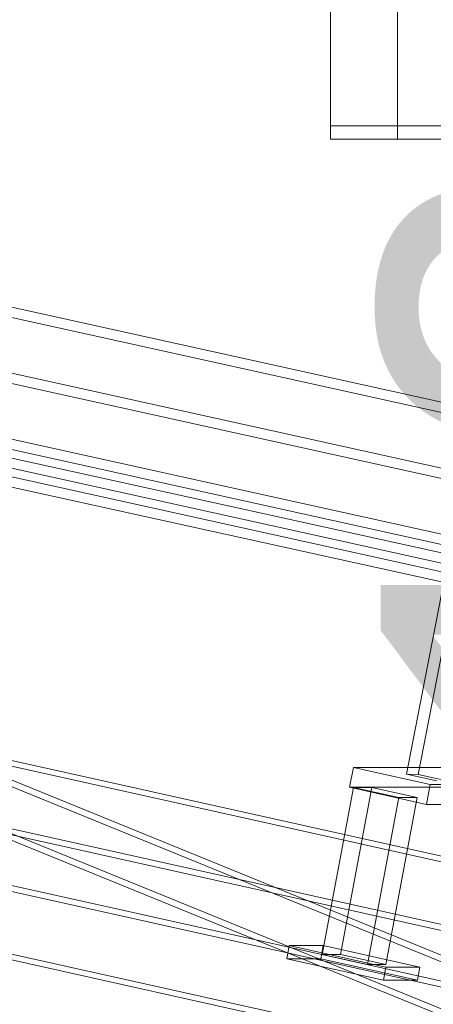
# Model space of a CAD drawing. Header units: millimetres. Extents: x -4738 to 65662, y -68080 to 6847.
# Tile 937 of 1056: x 26585 to 26831, y 484 to 1071. Entities that reach past the tile are written whole.
import ezdxf

# ---------------------------------------------------------------- set-up
doc = ezdxf.new("R2010")
doc.units = ezdxf.units.MM
for name, color, linetype, lineweight in [('COTAS_P', 1, 'Continuous', 0), ('lateral_bajante_movil', 7, 'Continuous', 0), ('lateral_C05', 7, 'Continuous', 0), ('lateral_C10', 7, 'Continuous', 0)]:
    doc.layers.add(name, color=color, linetype=linetype, lineweight=lineweight)
doc.dimstyles.new('R19_100', dxfattribs={"dimtxt": 250, "dimasz": 150, "dimexe": 150, "dimexo": 80, "dimgap": 100, "dimtad": 1, "dimtih": 1, "dimtoh": 1, "dimdsep": 46, "dimcen": 0.09, "dimadec": 0, "dimazin": 0, "dimtfac": 1, "dimtdec": 4, "dimtofl": 0, "dimtmove": 0, "dimatfit": 3, "dimfxl": 1, "dimtolj": 1, "dimtzin": 0, "dimarcsym": 0})

# ---------------------------------------------------------------- blocks, each defined once
blk = doc.blocks.new('DIM_R30_9')
at = {"layer": 'COTAS_P'}
for p, q in [((26750.07, 1241), (27150.07, 1241)), ((27150.07, 1241), (27105.07, 1091)), ((27150.07, 0), (27150.07, 1241)), ((27150.07, 1241), (27195.07, 1091)), ((27150.07, 0), (27105.07, 150)), ((27150.07, 0), (27195.07, 150)), ((26750.07, 0), (27150.07, 0))]:
    blk.add_line(p, q, dxfattribs=at)
blk.add_text('1241 P', height=250, rotation=90, dxfattribs=at).set_placement((27050.07, 620.5))
blk = doc.blocks.new('DIM_R30_31')
at = {"layer": 'COTAS_P'}
for p, q in [((26795.07, 1320), (27495.07, 1320)), ((27495.07, 1320), (27450.07, 1170)), ((27495.07, 0), (27495.07, 1320)), ((27495.07, 1320), (27540.07, 1170)), ((27495.07, 0), (27450.07, 150)), ((27495.07, 0), (27540.07, 150)), ((26795.07, 0), (27495.07, 0))]:
    blk.add_line(p, q, dxfattribs=at)
blk.add_text('1320 P', height=250, rotation=90, dxfattribs=at).set_placement((27395.07, 660))

msp = doc.modelspace()

# ---------------------------------------------------------------- linework, layer by layer
at = {"layer": 'lateral_bajante_movil'}
for p, q in [((26810.067, 1008), (26930.067, 1008)), ((26810.067, 1008), (26810.067, 1000)), ((26810.067, 1000), (26930.067, 1000))]:
    msp.add_line(p, q, dxfattribs=at)
at = {"layer": 'lateral_C05'}
for p, q in [((26770.067, 1196.5), (26770.067, 1008)), ((26810.067, 1008), (26810.067, 1196.5)), ((26770.067, 1008), (26810.067, 1008)), ((26770.067, 1008), (26770.067, 1000)), ((26810.067, 1000), (26810.067, 1008)), ((26770.067, 1000), (26810.067, 1000))]:
    msp.add_line(p, q, dxfattribs=at)
at = {"layer": 'lateral_C10'}
for p, q in [((26914.693, 786.554), (26030.639, 981.537)), ((26209.054, 981.537), (27093.107, 786.554)), ((26029.541, 975.657), (26913.594, 780.674)), ((27092.008, 780.674), (26207.955, 975.657)), ((26940.497, 719.101), (26056.444, 914.084)), ((26991.294, 719.101), (26107.241, 914.084)), ((27042.092, 719.101), (26158.038, 914.084)), ((26055.345, 908.204), (26939.398, 713.221)), ((26106.142, 908.204), (26990.195, 713.221)), ((26156.94, 908.204), (27040.993, 713.221)), ((26853.905, 819.843), (26815.391, 621.342)), ((26822.377, 621.092), (26860.891, 819.593)), ((26198.499, 636.068), (27280.671, 395.495)), ((27296.301, 395.495), (26214.129, 636.068)), ((26534.544, 636.068), (27616.715, 395.495)), ((27632.345, 395.495), (26550.174, 636.068)), ((26538.633, 630.519), (27585.742, 203.803)), ((27595.511, 203.803), (26548.402, 630.519)), ((26783.69, 625.242), (26781.475, 613.485)), ((27115.827, 625.242), (26783.69, 625.242)), ((26783.69, 625.242), (26829.502, 615.057)), ((26815.391, 621.342), (26822.377, 621.092)), ((26833.427, 617.332), (26815.391, 621.342)), ((26822.377, 621.092), (26840.413, 617.082)), ((26783.799, 613.36), (26765.029, 513.709)), ((26775.97, 513.709), (26794.74, 613.36)), ((26827.287, 603.301), (26781.475, 613.485)), ((26781.475, 613.485), (27113.612, 613.485)), ((26794.74, 613.36), (26783.799, 613.36)), ((26783.799, 613.36), (26810.853, 607.345)), ((26821.794, 607.345), (26794.74, 613.36)), ((26827.287, 603.301), (26829.502, 615.057)), ((26829.502, 615.057), (27161.638, 615.057)), ((26792.083, 507.695), (26810.853, 607.345)), ((26821.794, 607.345), (26803.024, 507.695)), ((26810.853, 607.345), (26821.794, 607.345)), ((27576.043, 175.714), (26528.934, 602.43)), ((27585.812, 175.714), (26538.703, 602.43)), ((27159.424, 603.301), (26827.287, 603.301)), ((27273.289, 356.308), (26191.118, 596.88)), ((27288.919, 356.308), (26206.748, 596.88)), ((27609.334, 356.308), (26527.162, 596.88)), ((27624.964, 356.308), (26542.792, 596.88)), ((26745.378, 519.077), (26743.902, 511.239)), ((26765.697, 519.077), (26745.378, 519.077)), ((26745.378, 519.077), (26803.094, 506.246)), ((26764.221, 511.239), (26765.697, 519.077)), ((26823.413, 506.246), (26765.697, 519.077)), ((26801.617, 498.408), (26743.902, 511.239)), ((26743.902, 511.239), (26764.221, 511.239)), ((26764.221, 511.239), (26821.936, 498.408)), ((26792.083, 507.695), (26765.029, 513.709)), ((26765.029, 513.709), (26775.97, 513.709)), ((26775.97, 513.709), (26803.024, 507.695)), ((26803.024, 507.695), (26792.083, 507.695)), ((26801.617, 498.408), (26803.094, 506.246)), ((26803.094, 506.246), (26823.413, 506.246)), ((26823.413, 506.246), (26821.936, 498.408)), ((26821.936, 498.408), (26801.617, 498.408))]:
    msp.add_line(p, q, dxfattribs=at)

# ---------------------------------------------------------------- dimensions: what is measured, and where the dimension line sits
at = {"layer": 'COTAS_P'}
for p1, p2, distance, picture, middle in [((26795.067, 0), (26795.067, 1320), -700, 'DIM_R30_31', (27495.067, 660)), ((26750.067, 0), (26750.067, 1241), -400, 'DIM_R30_9', (27150.067, 620.5))]:
    dim = msp.add_aligned_dim(p1=p1, p2=p2, distance=distance, text='<> P', dimstyle='R19_100', dxfattribs=at)
    dim.commit()
    dim.dimension.update_dxf_attribs({"geometry": picture, "text_midpoint": middle})

doc.saveas('drawing.dxf')
